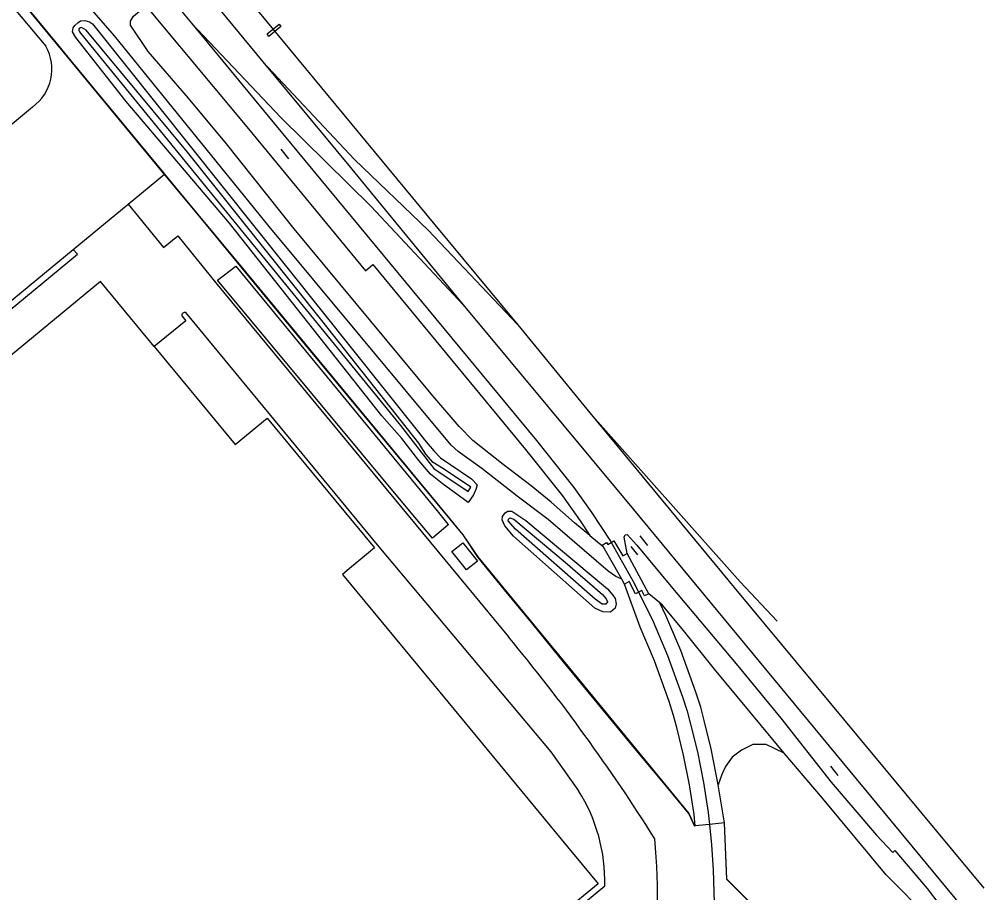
# Model space of a CAD drawing. Extents: x 156141 to 158132, y 385651 to 388399.
# Drawn here: x 157909.2 to 158113.6, y 386669.1 to 386854.3 of the extents above; entities that cross this region are included whole.
import ezdxf

# ---------------------------------------------------------------- set-up
doc = ezdxf.new("R2010")
doc.units = 0
for name, color, linetype in [('IMGEO_Erf', 7, 'Continuous'), ('IMGEO_Grasland_overig', 7, 'Continuous'), ('IMGEO_Hek', 7, 'Continuous'), ('IMGEO_Overweg_gesloten', 7, 'Continuous'), ('IMGEO_Pand', 7, 'Continuous'), ('IMGEO_Rijbaan_lokaal_gesloten', 7, 'Continuous'), ('IMGEO_Rijbaan_lokaal_open', 7, 'Continuous'), ('IMGEO_Spoor', 7, 'Continuous'), ('IMGEO_Spoorbaan_halfverhard', 7, 'Continuous'), ('IMGEO_Struiken', 7, 'Continuous'), ('IMGEO_Terreindeel_halfverhard', 7, 'Continuous'), ('IMGEO_Waterloop', 7, 'Continuous')]:
    doc.layers.add(name, color=color, linetype=linetype)

msp = doc.modelspace()

# ---------------------------------------------------------------- linework, layer by layer
at = {"layer": 'IMGEO_Erf'}
for points in [[(157932.23, 386815.06), (157939.95, 386821.44)], [(157586.91, 386529.82), (157920.6, 386805.45)]]:
    msp.add_lwpolyline(points, dxfattribs=at)
at = {"layer": 'IMGEO_Grasland_overig'}
for points in [[(157772.02, 387024.85), (157791.52, 387001.23), (157792.53, 387000), (157915.55, 386850.99), (157916.27, 386850.11), (157916.61, 386849.7), (157920.13, 386845.44), (157939.75, 386821.67), (157939.95, 386821.44)], [(158036.85, 386735.52), (158035.61, 386736.07), (158033.96, 386737.21), (158031.47, 386739.42), (158021.24, 386748.18), (158014.67, 386753.11), (158007.24, 386759.01), (158002.21, 386762.58), (158000.69, 386763.98), (157962.17, 386810.34), (157929.33, 386850.75), (157920.35, 386861.23), (157920.13, 386862.02), (157921.7, 386863.61), (157922.52, 386863.77), (157924.11, 386862.71), (157928.33, 386858.25), (157929.37, 386857.95), (157930.2, 386858.14), (157933.36, 386860.36)], [(158030.1, 386744.79), (158026.87, 386747.48), (158021.92, 386751.86), (158017.66, 386755.36), (158011.71, 386759.82), (158005.32, 386764.93), (158002.4, 386767.93), (157996.8, 386774.4), (157967.47, 386809.85), (157953.1, 386827.83), (157945.06, 386837.56), (157936.48, 386847.39), (157932.77, 386853.03), (157932.74, 386853.87), (157933.37, 386854.91), (157936.02, 386857.14)], [(157921.18, 386850.38), (157920.46, 386851.63), (157920.6, 386852.41), (157920.93, 386852.96), (157921.66, 386853.59), (157922.17, 386853.9), (157923.08, 386854.01), (157924.07, 386853.69), (157924.71, 386853.26), (157993.82, 386766.71), (157995.04, 386765.08), (157997.05, 386762.74), (157998.42, 386761.3), (158005.01, 386756.81), (158006.22, 386755.55), (158005.92, 386754.58), (158005.44, 386753.42), (158004.31, 386751.78), (157998.79, 386755.83), (157996.35, 386757.83), (157993.85, 386760.67), (157990.27, 386765.34), (157986, 386770.15), (157953.74, 386811.03), (157931.85, 386836.84), (157921.18, 386850.38)], [(157939.95, 386821.44), (157947.04, 386812.86), (157957.09, 386800.71), (157999.02, 386750), (158000, 386748.82), (158003.18, 386744.97), (158006.37, 386740.24), (158019.79, 386723.94), (158025.8, 386716.66), (158051.05, 386685.87), (158052.26, 386683.24), (158052.44, 386683.26)], [(158031.19, 386729.37), (158013.92, 386744.67), (158012.05, 386746.84), (158011.52, 386748.14), (158011.57, 386748.86), (158012.14, 386749.6), (158012.73, 386749.95), (158013.55, 386749.95), (158016.52, 386748), (158033.82, 386733.5), (158034.99, 386732.17), (158035.43, 386731.46), (158035.65, 386730.32), (158035.48, 386729.4), (158034.48, 386728.55), (158032.86, 386728.64), (158031.19, 386729.37)]]:
    msp.add_lwpolyline(points, dxfattribs=at)
at = {"layer": 'IMGEO_Hek'}
for points in [[(157939.76, 386821.61), (157920.12, 386845.42), (157893.3, 386877.81), (157864.56, 386912.62), (157839.66, 386942.83), (157830.49, 386953.99), (157811.08, 386977.48), (157807.31, 386982.14), (157799.62, 386991.47), (157796.16, 386995.73), (157792.24, 387000.37), (157786.44, 387007.34), (157773.2, 387023.29), (157771.21, 387025.75), (157769.33, 387028.11), (157757.35, 387042.46)], [(157966.28, 386824.68), (157964.67, 386826.72)], [(158083.69, 386647.34), (158059.12, 386671.87), (158058.67, 386683.84), (158055.43, 386683.54), (158052.44, 386683.26), (158052.26, 386683.24), (158051.05, 386685.87), (158045.42, 386692.74), (158039.58, 386699.72), (158024.48, 386718.05), (158018.12, 386725.89), (158011.98, 386733.25), (158008.3, 386737.9), (158006.43, 386740.14), (158003.24, 386744.92), (157970.55, 386784.41), (157959.05, 386798.29), (157947.88, 386811.87), (157939.76, 386821.61)], [(158042.41, 386742.67), (158040.76, 386744.71)], [(158040.26, 386740.7), (158038.86, 386742.49)], [(158082.73, 386693.92), (158081.14, 386695.91)]]:
    msp.add_lwpolyline(points, dxfattribs=at)
at = {"layer": 'IMGEO_Overweg_gesloten'}
for points in [[(157961.7, 386851.18), (157964.27, 386853.21), (157964.64, 386852.72), (157962.07, 386850.61), (157961.7, 386851.18)], [(158032.89, 386742.48), (158032.73, 386742.77), (158033.63, 386743.33), (158033.9, 386742.89), (158035.17, 386743.64), (158037.12, 386740.47), (158038.02, 386740.95)], [(158036.85, 386735.52), (158032.89, 386742.48)], [(158042.59, 386732.42), (158038.02, 386740.95)], [(158037.45, 386734.45), (158036.85, 386735.52)], [(158042.59, 386732.42), (158041.67, 386731.97), (158041.09, 386733.11), (158039.79, 386732.43), (158038.42, 386735.01), (158037.45, 386734.45)]]:
    msp.add_lwpolyline(points, dxfattribs=at)
at = {"layer": 'IMGEO_Pand'}
for points in [[(157937.74, 386784.89), (157926.39, 386798.63), (157867.49, 386750), (157855.71, 386740.27), (157863.93, 386730.32)], [(157937.74, 386784.89), (157954.91, 386764.09), (157961.69, 386769.68), (157977.95, 386750), (157984.43, 386742.15), (157982.36, 386740.44), (157979.6, 386738.15), (157977.66, 386736.54), (158000, 386709.51), (158025.39, 386678.8), (158028.45, 386675.07), (158031.85, 386670.96), (158024.48, 386664.86), (158003.69, 386647.68), (158014.51, 386634.6), (158014.64, 386634.43), (158014.86, 386634.18)], [(158000.83, 386741.4), (158003.18, 386743.25), (158006.29, 386739.35), (158003.94, 386737.5), (158000.83, 386741.4)]]:
    msp.add_lwpolyline(points, dxfattribs=at)
at = {"layer": 'IMGEO_Rijbaan_lokaal_gesloten'}
for points in [[(157920.6, 386805.45), (157932.23, 386815.06)], [(157932.23, 386815.06), (157939.76, 386805.88), (157942.77, 386808.36), (157951.13, 386798.04), (158012.84, 386723.33)], [(157824.59, 386723.23), (157842.82, 386738.51), (157848.8, 386744.22), (157850.47, 386745.68), (157921.52, 386804.44), (157920.6, 386805.45)], [(157943.63, 386791.34), (157944.45, 386790.32), (157937.74, 386784.89)], [(158027.73, 386690.68), (158021.9, 386698.91), (157985.48, 386742.42), (157944.45, 386792.06)], [(158014.86, 386634.18), (158035.51, 386651.56), (158025.11, 386663.73), (158033.27, 386670.51)]]:
    msp.add_lwpolyline(points, dxfattribs=at)
for centre, radius, start, end in [((157944.23, 386791.48), 0.623, 69.4805, 193.5185), ((157697.98, 386462.62), 408.79, 32.2085, 39.6256), ((157996.88, 386671.36), 36.4, 358.6729, 32.0704), ((157899.54, 386667.47), 144.91, 340.2535, 5.1604)]:
    msp.add_arc(centre, radius, start, end, dxfattribs=at)
at = {"layer": 'IMGEO_Rijbaan_lokaal_open'}
for points in [[(157757.49, 387042.45), (157756.53, 387041.64), (157797.07, 386993.43), (157795.86, 386992.37), (157906.99, 386857.87), (157914.79, 386848.57)], [(157911.97, 386835.65), (157909.03, 386833.16), (157888.71, 386816.38), (157716.19, 386674.21), (157710.9, 386669.76)]]:
    msp.add_lwpolyline(points, dxfattribs=at)
msp.add_arc((157906.24, 386843.67), 9.85, 305.5141, 29.8773, dxfattribs=at)
at = {"layer": 'IMGEO_Spoor'}
for points in [[(157553.5, 387347.62), (157569.66, 387328.19), (157708.1, 387160.62), (157773.2, 387081.67), (157997.26, 386810.65)], [(157731.7, 387122.54), (157753.83, 387096), (157960.77, 386845.25)], [(157938.94, 386861.53), (157945.68, 386853.43)], [(157945.68, 386853.43), (157964.61, 386833.4)], [(157945.68, 386853.43), (157963.27, 386832.12)], [(157960.77, 386845.25), (157980.24, 386824.53)], [(157960.77, 386845.25), (157979, 386823.22)], [(157963.27, 386832.12), (158018.82, 386764.93), (158026.72, 386754.99), (158030.54, 386749.63), (158034.47, 386743.56), (158039.59, 386734.58), (158043.49, 386726.59), (158046.57, 386719.34), (158049.72, 386710.59), (158050.71, 386707.53), (158051.45, 386704.82), (158052.9, 386698.89), (158054.15, 386692.43), (158055.18, 386686.03), (158055.43, 386683.54)], [(157964.61, 386833.4), (157983.77, 386814.54)], [(157980.24, 386824.53), (157995.8, 386809.53)], [(157979, 386823.22), (157985.11, 386815.82)], [(157985.11, 386815.82), (158003.27, 386793.74)], [(157983.77, 386814.54), (158003.27, 386793.74)], [(157995.8, 386809.53), (158014.82, 386789.5)], [(157997.26, 386810.65), (158014.82, 386789.5)], [(158003.27, 386793.74), (158039.36, 386750.3), (158108.81, 386666.26)], [(158014.82, 386789.5), (158030.08, 386770.82)], [(158030.08, 386770.82), (158060.69, 386733.77)], [(158030.08, 386770.82), (158061.95, 386734.98)], [(158060.69, 386733.77), (158113.57, 386670.05)], [(158061.95, 386734.98), (158069.82, 386726.61)], [(158055.43, 386683.54), (158055.86, 386679.2), (158056.26, 386673.87), (158056.48, 386666.89)]]:
    msp.add_lwpolyline(points, dxfattribs=at)
at = {"layer": 'IMGEO_Spoorbaan_halfverhard'}
for points in [[(157936.02, 386857.14), (157957.39, 386831.43), (157982.52, 386800.89), (157984.1, 386802.23), (158016.49, 386763.04), (158024.32, 386753.19), (158028.05, 386747.94), (158030.1, 386744.79)], [(158030.1, 386744.79), (158032.89, 386742.48)], [(158038.02, 386740.95), (158037.39, 386744.41), (158037.57, 386744.91), (158038, 386745.03), (158040.08, 386742.75), (158047.65, 386733.6), (158061.1, 386717.61), (158070.56, 386706.08), (158081.25, 386692.52), (158090.85, 386681.28), (158094.3, 386677.57), (158094.76, 386677.98), (158101.61, 386669.97), (158104.06, 386666.71), (158104.52, 386665.52)], [(158052.44, 386683.26), (158052.2, 386685.64), (158051.19, 386691.91), (158049.97, 386698.24), (158048.55, 386704.07), (158047.84, 386706.66), (158046.88, 386709.61), (158043.77, 386718.25), (158040.76, 386725.35), (158037.45, 386734.45)], [(158044.92, 386730.5), (158042.59, 386732.42)], [(158057.26, 386691.95), (158055.84, 386699.53), (158054.36, 386705.57), (158053.59, 386708.39), (158052.55, 386711.56), (158049.36, 386720.43), (158046.22, 386727.84), (158044.92, 386730.5)], [(158058.67, 386683.84), (158057.26, 386691.95)], [(158058.67, 386683.84), (158055.43, 386683.54), (158052.44, 386683.26)]]:
    msp.add_lwpolyline(points, dxfattribs=at)
at = {"layer": 'IMGEO_Struiken'}
for points in [[(158071.29, 386698.64), (158067.44, 386700.45), (158064.61, 386700.46), (158062.24, 386699.28), (158060.29, 386697.82), (158058.84, 386695.78), (158058.06, 386694.11), (158057.26, 386691.95)], [(158102.15, 386663.5), (158092.93, 386672.86), (158079.38, 386689.13), (158071.29, 386698.64)], [(158083.69, 386647.34), (158059.11, 386671.94), (158058.67, 386683.84)]]:
    msp.add_lwpolyline(points, dxfattribs=at)
at = {"layer": 'IMGEO_Terreindeel_halfverhard'}
msp.add_lwpolyline([(158071.29, 386698.64), (158056.53, 386716.47), (158049.95, 386724.67), (158045.49, 386730.03), (158044.92, 386730.5)], dxfattribs=at)
at = {"layer": 'IMGEO_Waterloop'}
for points in [[(157922.16, 386851.28), (157989.98, 386768.11), (157997.03, 386759), (158004.28, 386754.14), (158004.86, 386755.06), (157999.05, 386758.95), (157996.9, 386760.25), (157995.35, 386762.06), (157993.86, 386764.41), (157973.29, 386790.38), (157944.84, 386826.06), (157923.32, 386851.92), (157922.36, 386852.5), (157922.12, 386852.44), (157921.83, 386852.25), (157921.8, 386851.98), (157921.86, 386851.71), (157922.16, 386851.28)], [(157991.9, 386750), (157951.19, 386798.93), (157955.04, 386801.88), (157997.72, 386750), (158000, 386747.22), (158000.11, 386747.1), (158000, 386747.01), (157996.72, 386744.2), (157991.9, 386750)], [(158032.79, 386732.3), (158033.58, 386731.34), (158033.86, 386730.7), (158033.49, 386730.26), (158032.69, 386730.25), (158031.23, 386731.31), (158014.33, 386746.12), (158012.76, 386747.93), (158012.86, 386748.27), (158013.17, 386748.53), (158013.99, 386748.27), (158024.86, 386739.16), (158032.79, 386732.3)]]:
    msp.add_lwpolyline(points, dxfattribs=at)

doc.saveas('drawing.dxf')
